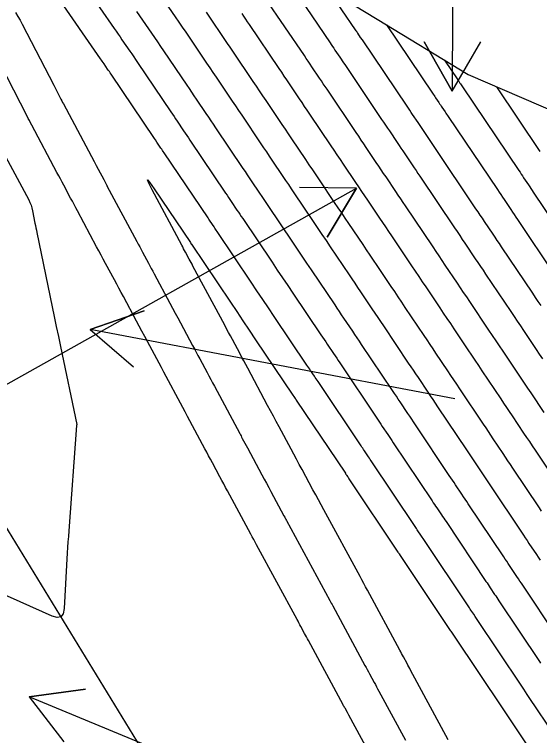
# Model space of a CAD drawing. Extents: x 954385 to 988206, y 1868364 to 1924553.
# Drawn here: x 956260.7 to 956316, y 1922333.4 to 1922409.4 of the extents above; entities that cross this region are included whole.
import ezdxf

# ---------------------------------------------------------------- set-up
doc = ezdxf.new("R2010")
doc.units = 0
for name, color, linetype in [('Default', 7, 'Continuous'), ('Ex_Major Contours', 7, 'Continuous'), ('Ex_Minor Contours', 7, 'Continuous'), ('Perimeter', 7, 'Continuous'), ('Slopes', 7, 'Continuous')]:
    doc.layers.add(name, color=color, linetype=linetype)

msp = doc.modelspace()

# ---------------------------------------------------------------- linework, layer by layer
at = {"layer": 'Default'}
msp.add_line((957221.14, 1920784.239), (956045.796, 1922705.182), dxfattribs=at)
at = {"layer": 'Ex_Major Contours'}
for points in [[(956268.177, 1922412.366), (956271.209, 1922407.967), (956271.414, 1922407.668), (956271.62, 1922407.37), (956271.826, 1922407.071), (956272.031, 1922406.772), (956272.854, 1922405.578), (956273.06, 1922405.279), (956273.264, 1922404.979), (956273.468, 1922404.679), (956273.671, 1922404.379), (956277.179, 1922399.18), (956277.347, 1922398.931), (956277.516, 1922398.681), (956277.684, 1922398.431), (956277.853, 1922398.181), (956278.527, 1922397.182), (956278.696, 1922396.932), (956278.864, 1922396.682), (956279.033, 1922396.432), (956279.201, 1922396.182), (956282.959, 1922390.6), (956283.108, 1922390.378), (956283.258, 1922390.156), (956283.408, 1922389.934), (956283.557, 1922389.712), (956284.155, 1922388.823), (956284.305, 1922388.601), (956284.454, 1922388.379), (956284.604, 1922388.157), (956284.753, 1922387.934), (956287.853, 1922383.321), (956288.401, 1922382.506), (956288.949, 1922381.69), (956289.498, 1922380.875), (956290.046, 1922380.06), (956293.008, 1922375.661), (956293.174, 1922375.415), (956293.339, 1922375.169), (956293.505, 1922374.923), (956293.67, 1922374.677), (956294.332, 1922373.693), (956294.498, 1922373.447), (956294.663, 1922373.201), (956294.828, 1922372.954), (956294.993, 1922372.708), (956298.896, 1922366.885), (956299.04, 1922366.67), (956299.185, 1922366.455), (956299.329, 1922366.239), (956299.474, 1922366.024), (956300.053, 1922365.163), (956300.198, 1922364.948), (956300.342, 1922364.732), (956300.486, 1922364.517), (956300.63, 1922364.301), (956304.727, 1922358.161), (956304.848, 1922357.979), (956304.97, 1922357.798), (956305.091, 1922357.616), (956305.213, 1922357.435), (956305.699, 1922356.708), (956305.82, 1922356.527), (956305.942, 1922356.345), (956306.063, 1922356.164), (956306.185, 1922355.982), (956310.394, 1922349.685), (956310.509, 1922349.514), (956310.623, 1922349.343), (956310.737, 1922349.172), (956310.852, 1922349.001), (956311.309, 1922348.316), (956311.423, 1922348.145), (956311.537, 1922347.974), (956311.651, 1922347.802), (956311.766, 1922347.631), (956316.036, 1922341.232), (956316.145, 1922341.069)], [(956316.535, 1922367.471), (956315.145, 1922369.546), (956314.797, 1922370.065), (956314.45, 1922370.584), (956314.103, 1922371.103), (956313.757, 1922371.623), (956312.211, 1922373.94), (956311.838, 1922374.499), (956311.464, 1922375.057), (956311.089, 1922375.616), (956310.714, 1922376.174), (956308.69, 1922379.183), (956308.367, 1922379.663), (956308.045, 1922380.143), (956307.723, 1922380.623), (956307.4, 1922381.104), (956306.112, 1922383.026), (956305.79, 1922383.506), (956305.468, 1922383.986), (956305.146, 1922384.466), (956304.823, 1922384.946), (956301.925, 1922389.254), (956301.668, 1922389.636), (956301.411, 1922390.018), (956301.154, 1922390.4), (956300.897, 1922390.782), (956299.869, 1922392.31), (956299.612, 1922392.692), (956299.355, 1922393.074), (956299.098, 1922393.456), (956298.841, 1922393.838), (956297.775, 1922395.424), (956297.512, 1922395.816), (956297.248, 1922396.207), (956296.985, 1922396.599), (956296.721, 1922396.99), (956293.649, 1922401.555), (956293.45, 1922401.851), (956293.251, 1922402.146), (956293.052, 1922402.442), (956292.853, 1922402.737), (956292.057, 1922403.92), (956291.858, 1922404.215), (956291.659, 1922404.511), (956291.46, 1922404.806), (956291.261, 1922405.101), (956287.138, 1922411.212)], [(956299.477, 1922329.052), (956295.939, 1922335.579), (956295.791, 1922335.852), (956295.545, 1922336.306), (956295.495, 1922336.397), (956295.446, 1922336.488), (956295.397, 1922336.579), (956295.348, 1922336.669), (956291.682, 1922343.458), (956291.583, 1922343.642), (956291.483, 1922343.826), (956291.384, 1922344.01), (956291.284, 1922344.195), (956290.886, 1922344.931), (956290.787, 1922345.115), (956290.687, 1922345.299), (956290.587, 1922345.483), (956290.488, 1922345.667), (956286.213, 1922353.552), (956286.064, 1922353.828), (956285.915, 1922354.103), (956285.767, 1922354.378), (956285.618, 1922354.654), (956283.157, 1922359.223), (956282.958, 1922359.593), (956282.759, 1922359.963), (956282.56, 1922360.333), (956282.36, 1922360.702), (956281.564, 1922362.181), (956281.365, 1922362.551), (956281.166, 1922362.921), (956280.968, 1922363.291), (956280.77, 1922363.661), (956278.945, 1922367.07), (956278.694, 1922367.538), (956278.443, 1922368.006), (956278.193, 1922368.474), (956277.942, 1922368.943), (956276.941, 1922370.816), (956276.69, 1922371.284), (956276.44, 1922371.752), (956276.189, 1922372.22), (956275.938, 1922372.688), (956274.716, 1922374.97), (956274.428, 1922375.506), (956274.141, 1922376.042), (956273.853, 1922376.578), (956273.566, 1922377.115), (956272.176, 1922379.704), (956271.942, 1922380.142), (956271.707, 1922380.58), (956271.473, 1922381.017), (956271.238, 1922381.455), (956270.301, 1922383.206), (956270.066, 1922383.644), (956269.832, 1922384.082), (956269.598, 1922384.52), (956269.363, 1922384.958), (956267.342, 1922388.737), (956267.162, 1922389.074), (956266.982, 1922389.412), (956266.801, 1922389.749), (956266.621, 1922390.087), (956265.901, 1922391.437), (956265.721, 1922391.774), (956265.541, 1922392.112), (956265.361, 1922392.449), (956265.181, 1922392.787), (956262.513, 1922397.789), (956262.39, 1922398.02), (956262.268, 1922398.252), (956262.147, 1922398.484), (956262.027, 1922398.716), (956257.779, 1922406.939)], [(956316.116, 1922395.007), (956311.537, 1922401.814)]]:
    msp.add_lwpolyline(points, dxfattribs=at)
at = {"layer": 'Ex_Minor Contours'}
for points in [[(956288.85, 1922414.034), (956293.96, 1922406.459), (956294.089, 1922406.268), (956294.218, 1922406.076), (956294.347, 1922405.885), (956294.476, 1922405.693), (956294.992, 1922404.927), (956295.121, 1922404.736), (956295.25, 1922404.544), (956295.379, 1922404.353), (956295.507, 1922404.161), (956299.4, 1922398.378), (956299.604, 1922398.076), (956299.807, 1922397.773), (956300.011, 1922397.47), (956300.214, 1922397.167), (956301.038, 1922395.941), (956301.237, 1922395.646), (956301.436, 1922395.35), (956301.634, 1922395.055), (956301.833, 1922394.76), (956302.628, 1922393.578), (956302.827, 1922393.283), (956303.026, 1922392.988), (956303.225, 1922392.692), (956303.423, 1922392.397), (956307.081, 1922386.958), (956307.355, 1922386.551), (956307.629, 1922386.143), (956307.903, 1922385.736), (956308.176, 1922385.328), (956309.27, 1922383.696), (956309.543, 1922383.288), (956309.817, 1922382.881), (956310.091, 1922382.473), (956310.365, 1922382.066), (956313.021, 1922378.116), (956313.355, 1922377.62), (956313.688, 1922377.123), (956314.021, 1922376.625), (956314.353, 1922376.128), (956315.682, 1922374.137), (956316.014, 1922373.639), (956316.346, 1922373.141)], [(956275.513, 1922412.28), (956277.65, 1922409.178), (956278.016, 1922408.644), (956278.381, 1922408.11), (956278.745, 1922407.575), (956279.108, 1922407.039), (956280.603, 1922404.823), (956280.941, 1922404.322), (956281.279, 1922403.821), (956281.617, 1922403.32), (956281.955, 1922402.819), (956283.306, 1922400.815), (956283.644, 1922400.314), (956283.982, 1922399.813), (956284.32, 1922399.312), (956284.657, 1922398.811), (956286.676, 1922395.812), (956286.966, 1922395.382), (956287.255, 1922394.952), (956287.545, 1922394.522), (956287.834, 1922394.092), (956288.993, 1922392.371), (956289.282, 1922391.94), (956289.572, 1922391.51), (956289.861, 1922391.08), (956290.15, 1922390.649), (956292.248, 1922387.528), (956292.68, 1922386.886), (956293.111, 1922386.244), (956293.543, 1922385.602), (956293.975, 1922384.96), (956295.963, 1922382.007), (956296.266, 1922381.558), (956296.568, 1922381.108), (956296.87, 1922380.659), (956297.172, 1922380.21), (956298.381, 1922378.413), (956298.683, 1922377.964), (956298.985, 1922377.515), (956299.287, 1922377.065), (956299.588, 1922376.616), (956302.214, 1922372.697), (956302.471, 1922372.314), (956302.729, 1922371.93), (956302.986, 1922371.546), (956303.244, 1922371.163), (956304.276, 1922369.63), (956304.533, 1922369.246), (956304.791, 1922368.862), (956305.048, 1922368.478), (956305.304, 1922368.094), (956308.339, 1922363.546), (956308.55, 1922363.229), (956308.762, 1922362.912), (956308.974, 1922362.596), (956309.185, 1922362.279), (956310.033, 1922361.013), (956310.245, 1922360.697), (956310.457, 1922360.38), (956310.669, 1922360.064), (956310.88, 1922359.747), (956314.152, 1922354.853), (956314.348, 1922354.56), (956314.543, 1922354.268), (956314.738, 1922353.976), (956314.933, 1922353.684), (956315.714, 1922352.514), (956315.909, 1922352.222), (956316.104, 1922351.929)], [(956316.204, 1922378.752), (956315.913, 1922379.188), (956315.621, 1922379.623), (956315.328, 1922380.059), (956312.039, 1922384.948), (956311.814, 1922385.283), (956311.589, 1922385.618), (956311.364, 1922385.954), (956311.139, 1922386.289), (956310.24, 1922387.63), (956310.015, 1922387.965), (956309.79, 1922388.301), (956309.565, 1922388.636), (956309.34, 1922388.971), (956304.921, 1922395.54), (956304.781, 1922395.749), (956304.64, 1922395.958), (956304.5, 1922396.166), (956304.359, 1922396.375), (956303.798, 1922397.209), (956303.657, 1922397.418), (956303.517, 1922397.627), (956303.376, 1922397.836), (956303.236, 1922398.044), (956302.654, 1922398.911), (956302.51, 1922399.125), (956302.366, 1922399.339), (956302.222, 1922399.553), (956302.078, 1922399.767), (956297.366, 1922406.767), (956297.189, 1922407.03), (956296.895, 1922407.467), (956296.836, 1922407.555), (956296.777, 1922407.642), (956296.718, 1922407.73), (956296.659, 1922407.817), (956293.776, 1922412.09)], [(956317.64, 1922333.436), (956314.96, 1922337.446), (956314.745, 1922337.769), (956314.385, 1922338.307), (956314.313, 1922338.414), (956314.242, 1922338.522), (956314.17, 1922338.629), (956314.098, 1922338.737), (956309.401, 1922345.775), (956309.254, 1922345.996), (956309.106, 1922346.217), (956308.811, 1922346.659), (956308.737, 1922346.77), (956308.663, 1922346.88), (956308.589, 1922346.991), (956308.515, 1922347.101), (956303.837, 1922354.099), (956303.761, 1922354.214), (956303.684, 1922354.328), (956303.608, 1922354.442), (956303.532, 1922354.556), (956303.226, 1922355.012), (956303.15, 1922355.126), (956303.073, 1922355.24), (956302.997, 1922355.355), (956302.921, 1922355.469), (956298.294, 1922362.405), (956298.206, 1922362.536), (956298.118, 1922362.667), (956298.03, 1922362.799), (956297.942, 1922362.93), (956297.589, 1922363.454), (956297.501, 1922363.586), (956297.412, 1922363.717), (956297.324, 1922363.848), (956297.236, 1922363.979), (956292.696, 1922370.754), (956292.599, 1922370.899), (956292.502, 1922371.043), (956292.405, 1922371.188), (956292.308, 1922371.332), (956291.919, 1922371.91), (956291.822, 1922372.055), (956291.725, 1922372.199), (956291.628, 1922372.343), (956291.53, 1922372.488), (956288.082, 1922377.61), (956287.475, 1922378.512), (956286.868, 1922379.414), (956286.261, 1922380.316), (956285.655, 1922381.218), (956282.054, 1922386.577), (956281.975, 1922386.695), (956281.895, 1922386.813), (956281.816, 1922386.931), (956281.736, 1922387.049), (956281.339, 1922387.64), (956281.18, 1922387.876), (956281.1, 1922387.994), (956276.473, 1922394.867), (956276.389, 1922394.992), (956276.305, 1922395.116), (956276.221, 1922395.24), (956276.138, 1922395.365), (956275.718, 1922395.986), (956275.551, 1922396.235), (956275.467, 1922396.359), (956270.892, 1922403.14), (956270.799, 1922403.277), (956270.706, 1922403.414), (956270.613, 1922403.551), (956270.519, 1922403.687), (956270.143, 1922404.234), (956270.048, 1922404.37), (956269.954, 1922404.507), (956269.86, 1922404.643), (956269.766, 1922404.78), (956265.261, 1922411.319)], [(956260.816, 1922409.637), (956261.057, 1922409.234), (956261.288, 1922408.825), (956261.508, 1922408.41), (956264.832, 1922401.976), (956265.086, 1922401.485), (956265.509, 1922400.666), (956265.594, 1922400.502), (956265.679, 1922400.339), (956265.765, 1922400.175), (956265.852, 1922400.013), (956269.096, 1922393.929), (956269.309, 1922393.53), (956269.522, 1922393.131), (956270.103, 1922392.042), (956270.218, 1922391.825), (956270.334, 1922391.608), (956270.363, 1922391.553), (956270.392, 1922391.499), (956270.421, 1922391.445), (956270.45, 1922391.391), (956273.591, 1922385.524), (956273.744, 1922385.239), (956273.897, 1922384.953), (956274.05, 1922384.668), (956274.203, 1922384.382), (956274.814, 1922383.239), (956274.966, 1922382.954), (956275.119, 1922382.668), (956275.272, 1922382.382), (956275.425, 1922382.097), (956277.083, 1922379.003), (956277.36, 1922378.487), (956277.636, 1922377.97), (956277.913, 1922377.454), (956278.19, 1922376.938), (956279.468, 1922374.556), (956279.66, 1922374.198), (956279.852, 1922373.84), (956280.044, 1922373.482), (956280.235, 1922373.125), (956281.001, 1922371.694), (956281.193, 1922371.336), (956281.384, 1922370.978), (956281.576, 1922370.62), (956281.767, 1922370.262), (956284.442, 1922365.261), (956284.51, 1922365.135), (956284.578, 1922365.008), (956284.645, 1922364.882), (956284.713, 1922364.756), (956284.985, 1922364.251), (956285.121, 1922363.998), (956285.257, 1922363.745), (956286.789, 1922360.899), (956287.025, 1922360.461), (956287.261, 1922360.024), (956287.497, 1922359.586), (956287.732, 1922359.148), (956289.102, 1922356.604), (956289.191, 1922356.439), (956289.281, 1922356.273), (956289.303, 1922356.231), (956289.325, 1922356.19), (956289.348, 1922356.148), (956289.37, 1922356.107), (956293.954, 1922347.651), (956294.026, 1922347.519), (956294.098, 1922347.386), (956294.169, 1922347.254), (956294.241, 1922347.121), (956297.644, 1922340.826), (956297.765, 1922340.601), (956297.887, 1922340.376), (956298.008, 1922340.151), (956298.13, 1922339.926), (956298.616, 1922339.026), (956298.737, 1922338.801), (956298.859, 1922338.576), (956298.981, 1922338.351), (956299.103, 1922338.127), (956301.918, 1922332.935)], [(956317.975, 1922343.727), (956314.13, 1922349.488), (956313.975, 1922349.72), (956313.821, 1922349.951), (956313.666, 1922350.183), (956313.511, 1922350.415), (956312.893, 1922351.342), (956312.738, 1922351.574), (956312.583, 1922351.806), (956312.428, 1922352.037), (956312.273, 1922352.269), (956308.533, 1922357.865), (956308.366, 1922358.114), (956308.199, 1922358.363), (956308.033, 1922358.612), (956307.866, 1922358.861), (956307.199, 1922359.857), (956307.032, 1922360.106), (956306.866, 1922360.355), (956306.699, 1922360.604), (956306.533, 1922360.853), (956302.967, 1922366.198), (956302.767, 1922366.498), (956302.566, 1922366.797), (956302.366, 1922367.097), (956302.164, 1922367.396), (956301.359, 1922368.594), (956301.158, 1922368.893), (956300.957, 1922369.192), (956300.756, 1922369.492), (956300.555, 1922369.791), (956297.291, 1922374.662), (956297.057, 1922375.01), (956296.824, 1922375.358), (956296.59, 1922375.705), (956296.357, 1922376.053), (956295.421, 1922377.443), (956295.187, 1922377.791), (956294.954, 1922378.139), (956294.72, 1922378.486), (956294.486, 1922378.834), (956292.011, 1922382.51), (956291.52, 1922383.238), (956291.03, 1922383.967), (956290.54, 1922384.696), (956290.05, 1922385.425), (956287.452, 1922389.292), (956287.232, 1922389.618), (956287.013, 1922389.944), (956286.793, 1922390.271), (956286.574, 1922390.597), (956285.696, 1922391.902), (956285.476, 1922392.228), (956285.257, 1922392.554), (956285.037, 1922392.88), (956284.817, 1922393.206), (956281.929, 1922397.496), (956281.676, 1922397.872), (956281.423, 1922398.248), (956281.17, 1922398.623), (956280.917, 1922398.998), (956279.904, 1922400.5), (956279.651, 1922400.875), (956279.397, 1922401.251), (956279.144, 1922401.626), (956278.891, 1922402.002), (956276.451, 1922405.618), (956276.137, 1922406.082), (956275.823, 1922406.545), (956275.507, 1922407.006), (956275.19, 1922407.468), (956273.92, 1922409.311), (956273.603, 1922409.772)], [(956316.267, 1922357.084), (956316.031, 1922357.436), (956313.228, 1922361.63), (956312.971, 1922362.014), (956312.714, 1922362.398), (956312.457, 1922362.782), (956312.2, 1922363.166), (956311.172, 1922364.702), (956310.915, 1922365.086), (956310.658, 1922365.47), (956310.401, 1922365.854), (956310.145, 1922366.238), (956307.641, 1922369.991), (956307.328, 1922370.459), (956307.015, 1922370.927), (956306.701, 1922371.395), (956306.387, 1922371.863), (956305.129, 1922373.733), (956304.815, 1922374.2), (956304.501, 1922374.668), (956304.187, 1922375.136), (956303.873, 1922375.603), (956301.885, 1922378.569), (956301.516, 1922379.121), (956301.146, 1922379.672), (956300.776, 1922380.223), (956300.405, 1922380.774), (956298.924, 1922382.977), (956298.553, 1922383.528), (956298.182, 1922384.078), (956297.812, 1922384.629), (956297.441, 1922385.18), (956295.94, 1922387.41), (956295.566, 1922387.965), (956295.192, 1922388.52), (956294.819, 1922389.076), (956294.446, 1922389.631), (956292.849, 1922392.007), (956292.49, 1922392.541), (956292.131, 1922393.076), (956291.771, 1922393.61), (956291.412, 1922394.144), (956289.932, 1922396.343), (956289.593, 1922396.846), (956289.254, 1922397.35), (956288.915, 1922397.854), (956288.576, 1922398.357), (956287.219, 1922400.372), (956286.88, 1922400.875), (956286.541, 1922401.379), (956286.202, 1922401.882), (956285.862, 1922402.386), (956283.714, 1922405.57), (956283.437, 1922405.98), (956283.16, 1922406.391), (956282.883, 1922406.802), (956282.606, 1922407.213), (956281.497, 1922408.856), (956281.22, 1922409.267), (956280.941, 1922409.676)], [(956284.657, 1922409.532), (956284.849, 1922409.247), (956285.041, 1922408.961), (956285.234, 1922408.676), (956285.426, 1922408.391), (956288.561, 1922403.744), (956288.831, 1922403.344), (956289.1, 1922402.945), (956289.369, 1922402.545), (956289.638, 1922402.146), (956290.714, 1922400.547), (956290.983, 1922400.148), (956291.252, 1922399.748), (956291.521, 1922399.348), (956291.79, 1922398.949), (956294.043, 1922395.602), (956294.366, 1922395.122), (956294.689, 1922394.642), (956295.013, 1922394.161), (956295.336, 1922393.68), (956296.643, 1922391.734), (956296.958, 1922391.266), (956297.273, 1922390.797), (956297.589, 1922390.328), (956297.904, 1922389.86), (956299.166, 1922387.985), (956299.482, 1922387.517), (956299.797, 1922387.048), (956300.112, 1922386.579), (956300.428, 1922386.111), (956302.564, 1922382.934), (956302.936, 1922382.382), (956303.307, 1922381.829), (956303.678, 1922381.276), (956304.049, 1922380.723), (956305.532, 1922378.509), (956305.903, 1922377.957), (956306.273, 1922377.405), (956306.644, 1922376.854), (956307.014, 1922376.302), (956308.498, 1922374.096), (956308.869, 1922373.544), (956309.239, 1922372.992), (956309.609, 1922372.44), (956309.978, 1922371.887), (956311.951, 1922368.93), (956312.252, 1922368.479), (956312.554, 1922368.027), (956312.856, 1922367.575), (956313.158, 1922367.124), (956314.368, 1922365.318), (956314.67, 1922364.867), (956314.972, 1922364.416), (956315.274, 1922363.964), (956315.576, 1922363.512), (956317.91, 1922360.02)], [(956299.903, 1922408.365), (956304.757, 1922401.155), (956304.841, 1922401.03), (956304.925, 1922400.904), (956305.009, 1922400.779), (956305.093, 1922400.654), (956305.434, 1922400.148), (956305.516, 1922400.026), (956305.598, 1922399.903), (956305.68, 1922399.781), (956305.762, 1922399.659), (956306.091, 1922399.171), (956306.173, 1922399.049), (956306.255, 1922398.927), (956306.337, 1922398.805), (956306.419, 1922398.683), (956311.599, 1922390.983), (956311.775, 1922390.72), (956311.952, 1922390.458), (956312.128, 1922390.195), (956312.304, 1922389.932), (956313.008, 1922388.881), (956313.184, 1922388.619), (956313.361, 1922388.356), (956313.537, 1922388.093), (956313.714, 1922387.831), (956317.635, 1922382.001)], [(956306.029, 1922404.632), (956307.435, 1922402.543), (956307.484, 1922402.47), (956307.533, 1922402.398), (956307.655, 1922402.215), (956307.703, 1922402.145), (956307.846, 1922401.933), (956307.917, 1922401.827), (956313.857, 1922392.995), (956313.985, 1922392.805), (956314.113, 1922392.615), (956314.24, 1922392.425), (956314.368, 1922392.235), (956314.878, 1922391.474), (956315.005, 1922391.284), (956315.133, 1922391.094), (956315.26, 1922390.904), (956315.388, 1922390.714), (956319.942, 1922383.943)], [(956259.273, 1922395.377), (956262.197, 1922389.894), (956262.33, 1922389.62), (956262.443, 1922389.338), (956262.534, 1922389.049), (956262.604, 1922388.753), (956262.86, 1922387.454), (956262.91, 1922387.202), (956262.96, 1922386.951), (956263.011, 1922386.699), (956263.063, 1922386.448), (956264.674, 1922378.641), (956264.891, 1922377.591), (956265.108, 1922376.542), (956265.326, 1922375.492), (956265.545, 1922374.443), (956267.259, 1922366.232), (956267.26, 1922366.225), (956267.261, 1922366.219), (956267.261, 1922366.212), (956267.261, 1922366.205), (956267.255, 1922366.125), (956266.42, 1922355.005), (956266.378, 1922354.425), (956266.339, 1922353.845), (956266.302, 1922353.264), (956266.269, 1922352.684), (956265.947, 1922346.82), (956265.84, 1922346.273), (956265.589, 1922345.96), (956265.196, 1922345.88), (956264.661, 1922346.032), (956258.927, 1922348.577)], [(956306.427, 1922332.994), (956302.46, 1922340.313), (956302.365, 1922340.488), (956302.27, 1922340.664), (956302.175, 1922340.839), (956302.08, 1922341.015), (956301.701, 1922341.717), (956301.606, 1922341.892), (956301.511, 1922342.068), (956301.416, 1922342.243), (956301.322, 1922342.419), (956297.894, 1922348.765), (956297.702, 1922349.12), (956297.511, 1922349.475), (956297.319, 1922349.829), (956297.127, 1922350.184), (956293.317, 1922357.211), (956293.028, 1922357.745), (956292.739, 1922358.278), (956292.451, 1922358.812), (956292.163, 1922359.347), (956291.012, 1922361.484), (956290.725, 1922362.018), (956290.437, 1922362.552), (956290.149, 1922363.087), (956289.861, 1922363.621), (956288.601, 1922365.96), (956288.296, 1922366.528), (956287.991, 1922367.096), (956287.686, 1922367.665), (956287.381, 1922368.233), (956285.28, 1922372.162), (956285.078, 1922372.539), (956284.877, 1922372.915), (956284.675, 1922373.292), (956284.474, 1922373.668), (956283.667, 1922375.175), (956283.466, 1922375.551), (956283.264, 1922375.928), (956283.062, 1922376.304), (956282.86, 1922376.68), (956279.512, 1922382.924), (956279.413, 1922383.107), (956279.315, 1922383.29), (956279.217, 1922383.473), (956279.119, 1922383.656), (956278.727, 1922384.388), (956278.629, 1922384.571), (956278.531, 1922384.754), (956278.433, 1922384.938), (956278.335, 1922385.121), (956275.215, 1922390.953), (956274.821, 1922391.72), (956274.723, 1922391.995), (956274.921, 1922391.78), (956275.414, 1922391.073), (956279.242, 1922385.388), (956279.336, 1922385.247), (956279.355, 1922385.219), (956283.457, 1922379.115), (956284.122, 1922378.126), (956284.787, 1922377.137), (956285.452, 1922376.148), (956286.117, 1922375.16), (956290.053, 1922369.315), (956290.139, 1922369.186), (956290.283, 1922368.972), (956290.312, 1922368.929), (956290.341, 1922368.886), (956290.37, 1922368.843), (956290.398, 1922368.8), (956295.577, 1922361.073), (956295.609, 1922361.026), (956295.64, 1922360.979), (956295.672, 1922360.932), (956295.704, 1922360.885), (956295.83, 1922360.697), (956295.862, 1922360.65), (956295.894, 1922360.602), (956295.925, 1922360.555), (956295.957, 1922360.508), (956301.115, 1922352.776), (956301.146, 1922352.73), (956301.177, 1922352.683), (956301.208, 1922352.636), (956301.24, 1922352.59), (956301.365, 1922352.403), (956301.427, 1922352.31), (956301.489, 1922352.217), (956306.636, 1922344.518), (956306.703, 1922344.418), (956306.77, 1922344.318), (956306.97, 1922344.018), (956307.037, 1922343.918), (956312.159, 1922336.242), (956312.229, 1922336.137), (956312.3, 1922336.032), (956312.581, 1922335.611), (956315.476, 1922331.28)]]:
    msp.add_lwpolyline(points, dxfattribs=at)
at = {"layer": 'Perimeter'}
msp.add_lwpolyline([(956289.316, 1922414.801), (956298.929, 1922408.959), (956308.528, 1922403.109), (956319.777, 1922398.269), (956331.687, 1922393.832), (956341.462, 1922388.09), (956351.192, 1922382.32), (956360.934, 1922376.558), (956369.904, 1922370.322), (956373.461, 1922365.58), (956375.82, 1922362.219), (956381.68, 1922354.081), (956387.79, 1922346.096), (956392.674, 1922337.361), (956397.137, 1922328.369), (956398.602, 1922317.541), (956398.746, 1922305.906), (956396.78, 1922292.979), (956395.195, 1922280.287), (956393.915, 1922267.78), (956393.014, 1922255.506), (956394.759, 1922244.849), (956397.469, 1922234.784), (956401.428, 1922225.484)], dxfattribs=at)
at = {"layer": 'Slopes'}
for points in [[(956307.131, 1922468.928), (956306.85, 1922401.363), (956303.872, 1922406.572), (956306.85, 1922401.363), (956309.872, 1922406.547)], [(956257.131, 1922368.928), (956296.739, 1922391.128), (956293.673, 1922385.97), (956296.739, 1922391.128), (956290.74, 1922391.204)], [(956307.131, 1922368.928), (956268.694, 1922376.217), (956274.358, 1922378.196), (956268.694, 1922376.217), (956273.24, 1922372.301)], [(956307.131, 1922318.928), (956262.242, 1922337.52), (956268.19, 1922338.303), (956262.242, 1922337.52), (956265.894, 1922332.76)]]:
    msp.add_lwpolyline(points, dxfattribs=at)

doc.saveas('drawing.dxf')
